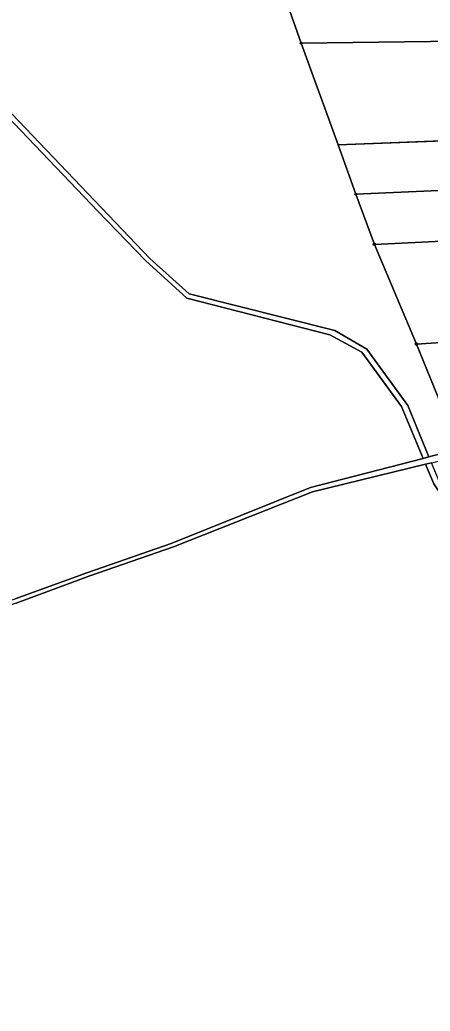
# Model space of a CAD drawing. Extents: x -658203 to -653176, y -1156738 to -1151709.
# Drawn here: x -657377.1 to -657184.6, y -1154980.1 to -1154514.8 of the extents above; entities that cross this region are included whole.
import ezdxf

# ---------------------------------------------------------------- set-up
doc = ezdxf.new("R2010")
doc.units = 0
for name, color, linetype in [('Vrstva 1', 7, 'Continuous'), ('Vrstva 51', 7, 'Continuous'), ('Vrstva 8', 7, 'Continuous')]:
    doc.layers.add(name, color=color, linetype=linetype)

msp = doc.modelspace()

# ---------------------------------------------------------------- linework, layer by layer
at = {"layer": 'Vrstva 1'}
for p, q in [((-657245.07, -1154525.71), (-657251.44, -1154507.51)), ((-657245.07, -1154525.71), (-657111.69, -1154524.05)), ((-657227.8, -1154573.51), (-657245.07, -1154525.71)), ((-657227.8, -1154573.51), (-657114.15, -1154569.09)), ((-657219.45, -1154596.61), (-657227.8, -1154573.51)), ((-657219.45, -1154596.61), (-657116.75, -1154592.04)), ((-657210.75, -1154620.17), (-657219.45, -1154596.61)), ((-657210.75, -1154620.17), (-657118.75, -1154615.65)), ((-657191.01, -1154666.95), (-657210.75, -1154620.17)), ((-657191.01, -1154666.95), (-657121.79, -1154662.25)), ((-657170.92, -1154716.11), (-657191.01, -1154666.95)), ((-657185.12, -1154719.94), (-657170.92, -1154716.11)), ((-657185.12, -1154719.94), (-657187.83, -1154720.64)), ((-657186.69, -1154723.36), (-657183.99, -1154722.7))]:
    msp.add_line(p, q, dxfattribs=at)
for points in [[(-657187.83, -1154720.64), (-657198.06, -1154696.33), (-657216.66, -1154670.75), (-657231.67, -1154662.66), (-657298.68, -1154645.43), (-657318.2, -1154627.71), (-657340.46, -1154604.62), (-657425.88, -1154515.31), (-657453.12, -1154492.45), (-657522.22, -1154460.04), (-657589.24, -1154424.25), (-657686.02, -1154375.47), (-657807.76, -1154329.46), (-657829.58, -1154316.11), (-657870.19, -1154262.99), (-657904.4, -1154203.15)], [(-657903, -1154200.98), (-657868.08, -1154262.33), (-657827.54, -1154314.63), (-657807.35, -1154327.36), (-657685.08, -1154373.45), (-657588.34, -1154422.41), (-657520.85, -1154458), (-657451.59, -1154490.2), (-657423.09, -1154514.8), (-657316.11, -1154626.77), (-657297.64, -1154643.33), (-657229.28, -1154660.55), (-657214.35, -1154669.42), (-657194.98, -1154695.78), (-657185.12, -1154719.94)], [(-657584.34, -1154872.31), (-657560.85, -1154851.83), (-657535.39, -1154840.15), (-657492.01, -1154824.08), (-657433.36, -1154803.51), (-657379.36, -1154786.51), (-657345.2, -1154774.11), (-657306.09, -1154760.49), (-657240.66, -1154734.24), (-657187.83, -1154720.64)], [(-657186.69, -1154723.36), (-657239.82, -1154736.35), (-657304.96, -1154762.2), (-657344.19, -1154775.74), (-657378.9, -1154788.5), (-657433.57, -1154806.11), (-657490.65, -1154826.12), (-657534.28, -1154842.5), (-657559.08, -1154854.13), (-657585.26, -1154878.31)], [(-657144.01, -1154798.78), (-657152.39, -1154779.83), (-657164.61, -1154759.75), (-657182.81, -1154732.58), (-657186.69, -1154723.36)]]:
    msp.add_lwpolyline(points, dxfattribs=at)
at = {"layer": 'Vrstva 51'}
for points in [[(-657423.09, -1154514.8), (-657316.11, -1154626.77), (-657297.64, -1154643.33), (-657229.28, -1154660.55), (-657214.35, -1154669.42), (-657194.98, -1154695.78), (-657185.12, -1154719.94), (-657170.92, -1154716.11), (-657191.01, -1154666.95), (-657210.75, -1154620.17), (-657219.45, -1154596.61), (-657227.8, -1154573.51), (-657245.07, -1154525.71), (-657251.44, -1154507.51)], [(-657425.88, -1154515.31), (-657340.46, -1154604.62), (-657318.2, -1154627.71), (-657298.68, -1154645.43), (-657231.67, -1154662.66), (-657216.66, -1154670.75), (-657198.06, -1154696.33), (-657187.83, -1154720.64), (-657185.12, -1154719.94), (-657194.98, -1154695.78), (-657214.35, -1154669.42), (-657229.28, -1154660.55), (-657297.64, -1154643.33), (-657316.11, -1154626.77), (-657423.09, -1154514.8)], [(-657379.36, -1154786.51), (-657345.2, -1154774.11), (-657306.09, -1154760.49), (-657240.66, -1154734.24), (-657187.83, -1154720.64), (-657198.06, -1154696.33), (-657216.66, -1154670.75), (-657231.67, -1154662.66), (-657298.68, -1154645.43), (-657318.2, -1154627.71), (-657340.46, -1154604.62), (-657425.88, -1154515.31)], [(-657378.9, -1154788.5), (-657344.19, -1154775.74), (-657304.96, -1154762.2), (-657239.82, -1154736.35), (-657186.69, -1154723.36), (-657183.99, -1154722.7), (-657170.04, -1154719.29), (-657162.75, -1154715.09), (-657124.98, -1154693.35), (-657123.57, -1154689.61), (-657170.92, -1154716.11), (-657185.12, -1154719.94), (-657187.83, -1154720.64), (-657240.66, -1154734.24), (-657306.09, -1154760.49), (-657345.2, -1154774.11), (-657379.36, -1154786.51)], [(-657052.39, -1155004.73), (-657094.39, -1154910.32), (-657144.01, -1154798.78), (-657152.39, -1154779.83), (-657164.61, -1154759.75), (-657182.81, -1154732.58), (-657186.69, -1154723.36), (-657239.82, -1154736.35), (-657304.96, -1154762.2), (-657344.19, -1154775.74), (-657378.9, -1154788.5), (-657433.57, -1154806.11), (-657490.65, -1154826.12), (-657534.28, -1154842.5), (-657559.08, -1154854.13), (-657585.26, -1154878.31), (-657577.62, -1154891.94), (-657573.32, -1154899.19), (-657554.93, -1154932.29), (-657544.75, -1154948.38), (-657533.93, -1154964.75), (-657517.01, -1154984.39)]]:
    msp.add_lwpolyline(points, dxfattribs=at)
for points in [[(-657111.69, -1154524.05), (-657117.39, -1154504.26), (-657251.44, -1154507.51), (-657245.07, -1154525.71)], [(-657114.15, -1154569.09), (-657109.8, -1154530.62), (-657111.69, -1154524.05), (-657245.07, -1154525.71), (-657227.8, -1154573.51)], [(-657116.75, -1154592.04), (-657114.15, -1154569.09), (-657227.8, -1154573.51), (-657219.45, -1154596.61)], [(-657210.75, -1154620.17), (-657118.75, -1154615.65), (-657116.75, -1154592.04), (-657219.45, -1154596.61)], [(-657121.79, -1154662.25), (-657118.75, -1154615.65), (-657210.75, -1154620.17), (-657191.01, -1154666.95)], [(-657191.01, -1154666.95), (-657170.92, -1154716.11), (-657123.57, -1154689.61), (-657121.79, -1154662.25)], [(-657186.69, -1154723.36), (-657182.81, -1154732.58), (-657164.61, -1154759.75), (-657152.39, -1154779.83), (-657144.01, -1154798.78), (-657143.66, -1154788.93), (-657158.35, -1154764.25), (-657180.83, -1154730.24), (-657183.99, -1154722.7)]]:
    msp.add_lwpolyline(points, close=True, dxfattribs=at)
at = {"layer": 'Vrstva 8'}
for centre, radius in [((-657245.07, -1154525.71), 0.5), ((-657245.07, -1154525.71), 0.0303), ((-657219.45, -1154596.61), 0.5), ((-657219.45, -1154596.61), 0.0303), ((-657210.75, -1154620.17), 0.5), ((-657210.75, -1154620.17), 0.0303), ((-657191.01, -1154666.95), 0.5), ((-657191.01, -1154666.95), 0.0303)]:
    msp.add_circle(centre, radius, dxfattribs=at)

doc.saveas('drawing.dxf')
